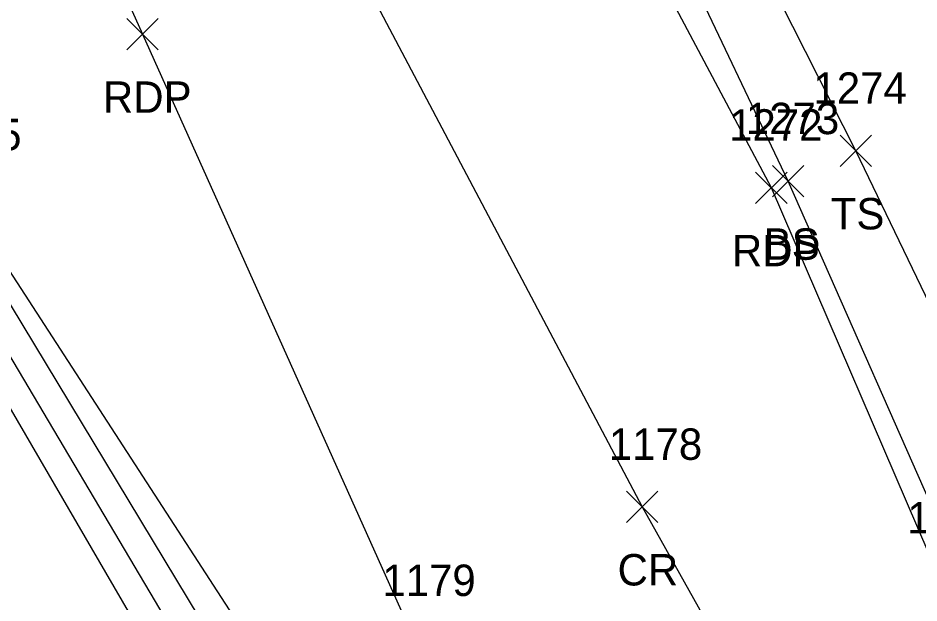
# Model space of a CAD drawing. Extents: x 1504228 to 1506103, y 437717 to 440106.
# Drawn here: x 1505135.1 to 1505192.5, y 438274.7 to 438311.9 of the extents above; entities that cross this region are included whole.
import ezdxf

# ---------------------------------------------------------------- set-up
doc = ezdxf.new("R2010")
doc.units = 0
for name, color, linetype in [('DD', 7, 'Continuous'), ('L_A', 7, 'Continuous'), ('L_I', 7, 'Continuous'), ('L_TIC', 7, 'Continuous'), ('LELB', 7, 'Continuous'), ('P_A', 7, 'Continuous'), ('P_I', 7, 'Continuous'), ('P_TIC', 7, 'Continuous'), ('PET', 7, 'Continuous'), ('PRC', 7, 'Continuous'), ('PSP', 7, 'Continuous'), ('R_I', 7, 'Continuous')]:
    doc.layers.add(name, color=color, linetype=linetype)

msp = doc.modelspace()

# ---------------------------------------------------------------- linework, layer by layer
at = {"layer": 'DD'}
for points in [[(1505123.23, 438314.656), (1505130.775, 438299.935), (1505150.445, 438267.376), (1505153.96, 438259.428), (1505154.819, 438247.207), (1505159.704, 438235.931), (1505164.132, 438229.451)], [(1505121.248, 438312.943), (1505129.281, 438299.278), (1505148.937, 438266.102), (1505152.605, 438259.415), (1505152.899, 438247.284), (1505158.089, 438235.239), (1505161.473, 438228.418)]]:
    msp.add_lwpolyline(points, dxfattribs=at)
at = {"layer": 'L_TIC'}
for points in [[(1505187.464, 438302.446), (1505189.464, 438304.446)], [(1505189.464, 438302.446), (1505187.464, 438304.446)], [(1505183.157, 438300.512), (1505185.157, 438302.512)], [(1505185.157, 438300.512), (1505183.157, 438302.512)]]:
    msp.add_lwpolyline(points, dxfattribs=at)
at = {"layer": 'LELB'}
for points in [[(1505214.51, 438265.1), (1505208.746, 438268.567), (1505200.109, 438279.294), (1505188.464, 438303.446), (1505174.004, 438332.007), (1505154.984, 438373.187), (1505140.379, 438406.193), (1505146.649, 438417.334)], [(1505195.104, 438276.759), (1505184.157, 438301.512), (1505170.699, 438329.821), (1505152.893, 438371.092), (1505139.715, 438394.629)], [(1505072.779, 438294.246), (1505074.28, 438301.778), (1505090.168, 438310.15), (1505097.967, 438315.777), (1505107.308, 438321.068), (1505113.899, 438322.703), (1505119.766, 438311.905), (1505127.938, 438298.439), (1505147.346, 438265.092)]]:
    msp.add_lwpolyline(points, dxfattribs=at)
at = {"layer": 'P_TIC'}
for points in [[(1505142.01, 438309.872), (1505144.01, 438311.872)], [(1505144.01, 438309.872), (1505142.01, 438311.872)], [(1505182.087, 438300.098), (1505184.087, 438302.098)], [(1505184.087, 438300.098), (1505182.087, 438302.098)], [(1505173.858, 438279.77), (1505175.858, 438281.77)], [(1505175.858, 438279.77), (1505173.858, 438281.77)]]:
    msp.add_lwpolyline(points, dxfattribs=at)
at = {"layer": 'PET'}
msp.add_lwpolyline([(1505068.915, 438479.856), (1505088.799, 438434.786), (1505098.18, 438413.38), (1505109.535, 438384.969), (1505120.749, 438360.591), (1505130.106, 438339.585), (1505143.01, 438310.872), (1505160.435, 438272.099), (1505181.323, 438230.832), (1505199.453, 438238.762), (1505211.655, 438244.29), (1505203.781, 438257.456), (1505193.868, 438276.083), (1505183.087, 438301.098), (1505168.267, 438328.998), (1505148.647, 438369.04), (1505141.294, 438386.172), (1505109.448, 438444.779), (1505106.082, 438450.67), (1505101.61, 438460.04), (1505094.486, 438475.336), (1505087.609, 438490.541)], dxfattribs=at)
at = {"layer": 'PRC'}
msp.add_lwpolyline([(1505079.068, 438483.546), (1505099.188, 438438.177), (1505118.696, 438394.368), (1505142.43, 438344.291), (1505155.616, 438317.19), (1505174.858, 438280.77), (1505189.016, 438255.493), (1505199.453, 438238.762)], dxfattribs=at)
at = {"layer": 'PSP'}
msp.add_lwpolyline([(1505089.41, 438366.798), (1505096.876, 438357.305), (1505097.995, 438355.39), (1505102.72, 438347.262), (1505117.993, 438324.088), (1505123.23, 438314.656), (1505131.485, 438300.488), (1505151.801, 438269.21), (1505156.465, 438257.693), (1505161.003, 438257.161), (1505164.671, 438254.213), (1505169.777, 438248.987), (1505178.313, 438229.528), (1505181.323, 438230.832)], dxfattribs=at)

# ---------------------------------------------------------------- texts
at = {"layer": 'L_A'}
for s, p in [('TS', (1505186.874, 438298.446)), ('BS', (1505182.598, 438296.512))]:
    msp.add_text(s, height=2, dxfattribs=at).set_placement(p)
at = {"layer": 'L_I'}
for s, p in [('1274', (1505185.771, 438306.446)), ('1273', (1505181.464, 438304.512))]:
    msp.add_text(s, height=2, dxfattribs=at).set_placement(p)
at = {"layer": 'P_A'}
for s, p in [('RDP', (1505140.499, 438305.872)), ('RDP', (1505180.576, 438296.098)), ('CR', (1505173.291, 438275.77))]:
    msp.add_text(s, height=2, dxfattribs=at).set_placement(p)
at = {"layer": 'P_I'}
for s, p in [('1272', (1505180.395, 438304.098)), ('1175', (1505129.359, 438303.488)), ('1178', (1505172.732, 438283.77)), ('1271', (1505191.742, 438279.083)), ('1179', (1505158.301, 438275.099))]:
    msp.add_text(s, height=2, dxfattribs=at).set_placement(p)
at = {"layer": 'R_I'}
msp.add_text('1271', height=2, dxfattribs=at).set_placement((1505191.742, 438279.083))

doc.saveas('drawing.dxf')
